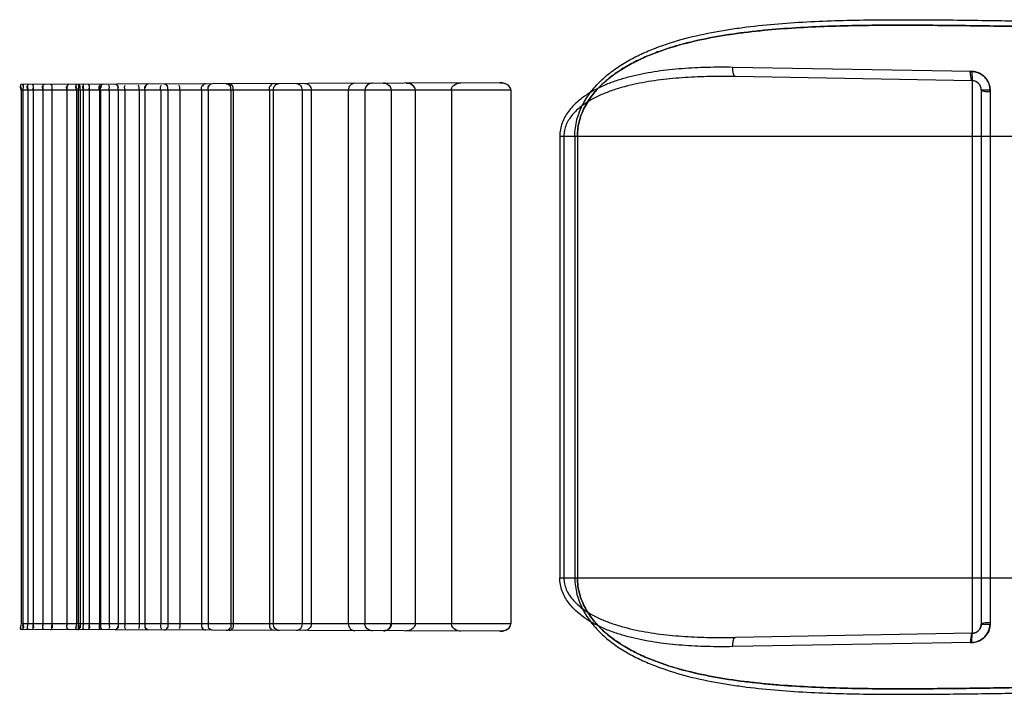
# Model space of a CAD drawing. Header units: millimetres. Extents: x 0 to 297, y 0 to 210.
# Tile 257 of 438: x 146.501 to 146.822, y 157.034 to 157.254. Entities that reach past the tile are written whole.
import ezdxf

# ---------------------------------------------------------------- set-up
doc = ezdxf.new("R2010")
doc.units = ezdxf.units.MM
doc.header["$LTSCALE"] = 16.335
doc.layers.add('INTFCLR_72935', color=7, linetype='CONTINUOUS')

msp = doc.modelspace()

# ---------------------------------------------------------------- linework, layer by layer
at = {"layer": 'INTFCLR_72935', "color": 9, "linetype": 'Continuous'}
for p, q in [((146.81155, 157.23702), (146.73369, 157.23837)), ((146.81169, 157.23402), (146.73454, 157.23537)), ((146.65775, 157.23336), (146.50187, 157.23282)), ((146.81169, 157.23402), (146.81169, 157.05392)), ((146.66137, 157.23097), (146.50182, 157.23097)), ((146.81464, 157.23102), (146.81464, 157.05692)), ((146.81464, 157.23102), (146.8175, 157.23102)), ((146.8175, 157.23102), (146.8175, 157.05692)), ((146.6773, 157.21597), (146.6773, 157.07197)), ((146.6773, 157.21597), (146.83864, 157.21597)), ((146.67865, 157.21597), (146.67865, 157.07197)), ((146.68222, 157.21597), (146.68222, 157.07197)), ((146.68305, 157.21597), (146.68305, 157.07197)), ((146.6773, 157.07197), (146.83864, 157.07197)), ((146.66137, 157.05697), (146.50182, 157.05697)), ((146.65775, 157.05458), (146.50187, 157.05512)), ((146.81464, 157.05692), (146.8175, 157.05692)), ((146.81169, 157.05392), (146.73454, 157.05257)), ((146.81155, 157.05092), (146.73369, 157.04957))]:
    msp.add_line(p, q, dxfattribs=at)
at = {"layer": 'INTFCLR_72935', "color": 7, "linetype": 'Continuous'}
for p, q in [((146.8114, 157.23404), (146.81097, 157.23706)), ((146.81155, 157.23702), (146.81169, 157.23402)), ((146.65775, 157.23336), (146.65886, 157.23324)), ((146.65775, 157.05458), (146.65886, 157.05469)), ((146.8114, 157.0539), (146.81097, 157.05088)), ((146.81155, 157.05092), (146.81169, 157.05392))]:
    msp.add_line(p, q, dxfattribs=at)
at = {"layer": 'INTFCLR_72935', "color": 6, "linetype": 'Continuous'}
for p, q in [((146.50182, 157.23097), (146.50182, 157.05697)), ((146.50239, 157.23097), (146.50239, 157.05697)), ((146.50397, 157.23097), (146.50397, 157.05697)), ((146.50571, 157.23097), (146.50571, 157.05697)), ((146.5089, 157.23097), (146.5089, 157.05697)), ((146.51187, 157.23097), (146.51187, 157.05697)), ((146.51674, 157.23097), (146.51674, 157.05697)), ((146.51982, 157.23097), (146.51982, 157.05697)), ((146.52044, 157.23097), (146.52044, 157.05697)), ((146.52102, 157.23097), (146.52102, 157.05697)), ((146.52209, 157.23097), (146.52209, 157.05697)), ((146.52396, 157.23097), (146.52396, 157.05697)), ((146.52731, 157.23097), (146.52731, 157.05697)), ((146.5277, 157.23097), (146.5277, 157.05697)), ((146.53049, 157.23097), (146.53049, 157.05697)), ((146.53346, 157.23097), (146.53346, 157.05697)), ((146.53562, 157.23097), (146.53562, 157.05697)), ((146.54023, 157.23097), (146.54023, 157.05697)), ((146.54214, 157.23097), (146.54214, 157.05697)), ((146.5473, 157.23097), (146.5473, 157.05697)), ((146.54962, 157.23097), (146.54962, 157.05697)), ((146.55354, 157.23097), (146.55354, 157.05697)), ((146.5606, 157.23097), (146.5606, 157.05697)), ((146.56278, 157.23097), (146.56278, 157.05697)), ((146.57019, 157.23097), (146.57019, 157.05697)), ((146.57094, 157.23097), (146.57094, 157.05697)), ((146.58275, 157.23097), (146.58275, 157.05697)), ((146.58398, 157.23097), (146.58398, 157.05697)), ((146.59335, 157.23097), (146.59335, 157.05697)), ((146.59633, 157.23097), (146.59633, 157.05697)), ((146.60841, 157.23097), (146.60841, 157.05697)), ((146.61382, 157.23097), (146.61382, 157.05697)), ((146.62237, 157.23097), (146.62237, 157.05697)), ((146.6302, 157.23097), (146.6302, 157.05697)), ((146.64201, 157.23097), (146.64201, 157.05697)), ((146.66137, 157.23097), (146.66137, 157.05697))]:
    msp.add_line(p, q, dxfattribs=at)
at = {"layer": 'INTFCLR_72935', "color": 7, "linetype": 'Continuous'}
for points in [[(146.62071, 157.2331), (146.62063, 157.23313), (146.62054, 157.23315), (146.62045, 157.23317), (146.62037, 157.23319), (146.62028, 157.2332), (146.62018, 157.23321), (146.62009, 157.23322), (146.62, 157.23323), (146.6199, 157.23323)], [(146.62727, 157.23325), (146.62737, 157.23325), (146.62748, 157.23325), (146.62758, 157.23324), (146.62769, 157.23323), (146.6278, 157.23322), (146.6279, 157.2332), (146.628, 157.23318)], [(146.6282, 157.23314), (146.6281, 157.23316), (146.628, 157.23318)], [(146.65886, 157.23324), (146.65875, 157.23327), (146.65863, 157.23329), (146.65852, 157.23331), (146.6584, 157.23332), (146.65828, 157.23333), (146.65815, 157.23335), (146.65802, 157.23335), (146.65789, 157.23336), (146.65775, 157.23336)], [(146.62071, 157.05484), (146.62063, 157.05481), (146.62054, 157.05479), (146.62045, 157.05477), (146.62037, 157.05475), (146.62028, 157.05474), (146.62018, 157.05473), (146.62009, 157.05472), (146.62, 157.05471), (146.6199, 157.05471)], [(146.628, 157.05476), (146.6279, 157.05474), (146.6278, 157.05472), (146.6277, 157.05471), (146.62759, 157.0547), (146.62749, 157.05469), (146.62738, 157.05469), (146.62727, 157.05469)], [(146.628, 157.05476), (146.6281, 157.05478), (146.6282, 157.0548)], [(146.65886, 157.0547), (146.65875, 157.05467), (146.65863, 157.05465), (146.65852, 157.05463), (146.6584, 157.05462), (146.65828, 157.0546), (146.65815, 157.05459), (146.65802, 157.05459), (146.65789, 157.05458), (146.65775, 157.05458)]]:
    msp.add_lwpolyline(points, dxfattribs=at)
at = {"layer": 'INTFCLR_72935', "color": 9, "linetype": 'Continuous'}
for centre, start, end in [((146.81164, 157.23102), 360, 89), ((146.81164, 157.05692), 271, 360)]:
    msp.add_arc(centre, 0.003, start, end, dxfattribs=at)
for points, knots in [([(146.68222, 157.21597), (146.68222, 157.21777), (146.68269, 157.22137), (146.68433, 157.22556), (146.68612, 157.22861), (146.68814, 157.23141), (146.69049, 157.23391), (146.69306, 157.23614), (146.69575, 157.23819), (146.69861, 157.24), (146.70157, 157.24162), (146.70459, 157.2431), (146.71001, 157.24538), (146.71806, 157.24792), (146.72634, 157.24973), (146.73307, 157.25085), (146.73993, 157.2518), (146.7486, 157.25267), (146.75909, 157.25333), (146.7732, 157.25384), (146.79093, 157.25397), (146.81193, 157.25376), (146.82584, 157.25353), (146.83264, 157.25342)], [0, 0, 0, 0, 0.032504, 0.064587, 0.080412, 0.096085, 0.126787, 0.14207, 0.157362, 0.187729, 0.202903, 0.218107, 0.248382, 0.308852, 0.369962, 0.400897, 0.432011, 0.494633, 0.557892, 0.621538, 0.749202, 0.877468, 1, 1, 1, 1]), ([(146.68305, 157.21597), (146.68305, 157.21769), (146.68341, 157.22029), (146.68451, 157.22355), (146.6856, 157.22587), (146.68693, 157.22804), (146.68895, 157.23072), (146.69129, 157.23311), (146.69384, 157.23523), (146.69652, 157.23719), (146.69935, 157.23892), (146.70229, 157.24046), (146.7053, 157.24187), (146.71069, 157.24405), (146.7187, 157.24646), (146.72692, 157.24818), (146.73362, 157.24925), (146.74043, 157.25015), (146.74905, 157.25097), (146.75948, 157.25159), (146.77352, 157.25207), (146.79114, 157.25218), (146.81203, 157.25196), (146.82587, 157.25174), (146.83264, 157.25162)], [0, 0, 0, 0, 0.031415, 0.047126, 0.06262, 0.078063, 0.093413, 0.123628, 0.138733, 0.153883, 0.184061, 0.199177, 0.214344, 0.244595, 0.305159, 0.366476, 0.397542, 0.428797, 0.491728, 0.555316, 0.619301, 0.747654, 0.876614, 1, 1, 1, 1]), ([(146.83264, 157.25162), (146.82582, 157.25174), (146.81192, 157.25196), (146.79099, 157.25218), (146.77339, 157.25207), (146.75941, 157.25159), (146.75074, 157.25107), (146.74384, 157.25047), (146.73702, 157.24974), (146.72863, 157.24854), (146.72037, 157.24682), (146.71472, 157.24525), (146.71154, 157.24423), (146.70839, 157.24312), (146.70455, 157.24157), (146.70009, 157.23937), (146.69656, 157.23722), (146.69388, 157.23526), (146.69132, 157.23314), (146.68897, 157.23075), (146.68695, 157.22806), (146.68561, 157.22589), (146.68451, 157.22357), (146.68341, 157.2203), (146.68305, 157.2177), (146.68305, 157.21597)], [0, 0, 0, 0, 0.124226, 0.253467, 0.381475, 0.445042, 0.508366, 0.53993, 0.571268, 0.633243, 0.694451, 0.724895, 0.740112, 0.755347, 0.785646, 0.815706, 0.845758, 0.860905, 0.876088, 0.906391, 0.921748, 0.937255, 0.952806, 0.96855, 1, 1, 1, 1]), ([(146.73369, 157.23837), (146.73092, 157.23842), (146.7254, 157.23841), (146.71718, 157.23803), (146.70907, 157.23717), (146.70241, 157.23593), (146.6972, 157.23451), (146.694, 157.23341), (146.69151, 157.23238), (146.68907, 157.23124), (146.68613, 157.22958), (146.68341, 157.22755), (146.68144, 157.22563), (146.68009, 157.22402), (146.67893, 157.22223), (146.67802, 157.22028), (146.67743, 157.21817), (146.6773, 157.21671), (146.6773, 157.21597)], [0, 0, 0, 0, 0.126447, 0.251299, 0.374875, 0.497872, 0.559525, 0.620986, 0.651723, 0.682501, 0.743704, 0.805186, 0.836613, 0.868537, 0.900785, 0.933489, 0.966362, 1, 1, 1, 1]), ([(146.73454, 157.23537), (146.73418, 157.23537), (146.73373, 157.23676), (146.73368, 157.23766), (146.73369, 157.23837)], [0, 0, 0, 0, 0.336313, 1, 1, 1, 1]), ([(146.73454, 157.23537), (146.73179, 157.23542), (146.72632, 157.23543), (146.71818, 157.23511), (146.71015, 157.23438), (146.70355, 157.23332), (146.69838, 157.2321), (146.69521, 157.23115), (146.69274, 157.23025), (146.69033, 157.22926), (146.68743, 157.22784), (146.68473, 157.22606), (146.68277, 157.2244), (146.68143, 157.223), (146.68028, 157.22144), (146.67938, 157.21974), (146.67879, 157.2179), (146.67865, 157.21661), (146.67865, 157.21597)], [0, 0, 0, 0, 0.129737, 0.257789, 0.384377, 0.510018, 0.572731, 0.634983, 0.665967, 0.696869, 0.757849, 0.818212, 0.848604, 0.879072, 0.909383, 0.939632, 0.969604, 1, 1, 1, 1]), ([(146.73369, 157.04957), (146.73092, 157.04952), (146.7254, 157.04953), (146.71718, 157.04991), (146.70907, 157.05077), (146.70241, 157.05201), (146.6972, 157.05343), (146.694, 157.05453), (146.69151, 157.05556), (146.68907, 157.0567), (146.68613, 157.05836), (146.68341, 157.06039), (146.68144, 157.06231), (146.68009, 157.06392), (146.67893, 157.06571), (146.67802, 157.06766), (146.67743, 157.06977), (146.6773, 157.07123), (146.6773, 157.07197)], [0, 0, 0, 0, 0.126447, 0.251299, 0.374875, 0.497872, 0.559525, 0.620986, 0.651723, 0.682501, 0.743704, 0.805186, 0.836613, 0.868537, 0.900785, 0.933489, 0.966362, 1, 1, 1, 1]), ([(146.67865, 157.07197), (146.67865, 157.07133), (146.67879, 157.07005), (146.67937, 157.06822), (146.68027, 157.06651), (146.68141, 157.06496), (146.68274, 157.06357), (146.68421, 157.06231), (146.68578, 157.06118), (146.68799, 157.05983), (146.69091, 157.05839), (146.69395, 157.05722), (146.69645, 157.05642), (146.69899, 157.0557), (146.7035, 157.05463), (146.71009, 157.05356), (146.71677, 157.05295), (146.72217, 157.05267), (146.72766, 157.05252), (146.73178, 157.05252), (146.73454, 157.05257)], [0, 0, 0, 0, 0.030062, 0.060238, 0.090311, 0.120578, 0.150842, 0.181066, 0.211521, 0.242136, 0.303191, 0.364665, 0.395704, 0.426889, 0.48923, 0.614486, 0.74127, 0.805385, 0.869962, 1, 1, 1, 1]), ([(146.68222, 157.07197), (146.68222, 157.07017), (146.68269, 157.06657), (146.68433, 157.06238), (146.68612, 157.05933), (146.68814, 157.05653), (146.69049, 157.05403), (146.69306, 157.0518), (146.69575, 157.04975), (146.69861, 157.04793), (146.70157, 157.04632), (146.70459, 157.04484), (146.71001, 157.04256), (146.71806, 157.04002), (146.72634, 157.03821), (146.73307, 157.03709), (146.73993, 157.03614), (146.7486, 157.03527), (146.75909, 157.03461), (146.7732, 157.0341), (146.79093, 157.03397), (146.81193, 157.03418), (146.82584, 157.03441), (146.83264, 157.03452)], [0, 0, 0, 0, 0.032504, 0.064587, 0.080412, 0.096085, 0.126787, 0.14207, 0.157362, 0.187729, 0.202903, 0.218107, 0.248382, 0.308852, 0.369962, 0.400897, 0.432011, 0.494633, 0.557892, 0.621538, 0.749202, 0.877468, 1, 1, 1, 1]), ([(146.68305, 157.07197), (146.68305, 157.07025), (146.68341, 157.06765), (146.68451, 157.06439), (146.6856, 157.06207), (146.68693, 157.0599), (146.68895, 157.05722), (146.69129, 157.05483), (146.69384, 157.05271), (146.69652, 157.05075), (146.69935, 157.04902), (146.70229, 157.04748), (146.7053, 157.04607), (146.71069, 157.04389), (146.7187, 157.04148), (146.72692, 157.03976), (146.73362, 157.03869), (146.74043, 157.03779), (146.74905, 157.03697), (146.75948, 157.03634), (146.77352, 157.03587), (146.79114, 157.03576), (146.81203, 157.03598), (146.82587, 157.0362), (146.83264, 157.03632)], [0, 0, 0, 0, 0.031415, 0.047126, 0.06262, 0.078063, 0.093413, 0.123628, 0.138733, 0.153883, 0.184061, 0.199177, 0.214344, 0.244595, 0.305159, 0.366476, 0.397542, 0.428797, 0.491728, 0.555316, 0.619301, 0.747654, 0.876614, 1, 1, 1, 1]), ([(146.83264, 157.03632), (146.82582, 157.0362), (146.81192, 157.03598), (146.79099, 157.03576), (146.77339, 157.03587), (146.75941, 157.03635), (146.75074, 157.03687), (146.74384, 157.03747), (146.73702, 157.0382), (146.72863, 157.0394), (146.72037, 157.04112), (146.71472, 157.04269), (146.71154, 157.04371), (146.70839, 157.04482), (146.70455, 157.04637), (146.70009, 157.04857), (146.69656, 157.05072), (146.69388, 157.05268), (146.69132, 157.0548), (146.68897, 157.05719), (146.68695, 157.05987), (146.68561, 157.06205), (146.68451, 157.06437), (146.68341, 157.06764), (146.68305, 157.07024), (146.68305, 157.07197)], [0, 0, 0, 0, 0.124226, 0.253467, 0.381475, 0.445042, 0.508366, 0.53993, 0.571268, 0.633243, 0.694451, 0.724895, 0.740112, 0.755347, 0.785646, 0.815706, 0.845758, 0.860905, 0.876088, 0.906391, 0.921748, 0.937255, 0.952806, 0.96855, 1, 1, 1, 1]), ([(146.73369, 157.04957), (146.73369, 157.04994), (146.73373, 157.05081), (146.73386, 157.05179), (146.73431, 157.05257), (146.73454, 157.05257)], [0, 0, 0, 0, 0.341014, 0.786362, 1, 1, 1, 1])]:
    msp.add_open_spline(points, degree=3, knots=knots, dxfattribs=at)
at = {"layer": 'INTFCLR_72935', "color": 7, "linetype": 'Continuous'}
for points, knots in [([(146.81097, 157.23706), (146.81135, 157.23709), (146.81233, 157.23698), (146.81405, 157.23658), (146.8165, 157.23493), (146.8175, 157.23254), (146.8175, 157.23102)], [0, 0, 0, 0, 0.119162, 0.298229, 0.535646, 1, 1, 1, 1]), ([(146.8175, 157.23102), (146.8175, 157.23158), (146.81734, 157.23271), (146.81663, 157.23427), (146.81551, 157.23557), (146.81384, 157.23667), (146.8124, 157.23701), (146.81155, 157.23702)], [0, 0, 0, 0, 0.180318, 0.361107, 0.542807, 0.725532, 1, 1, 1, 1]), ([(146.81753, 157.23044), (146.81756, 157.23083), (146.81747, 157.2318), (146.81709, 157.23352), (146.81546, 157.23598), (146.81308, 157.23699), (146.81155, 157.23702)], [0, 0, 0, 0, 0.118349, 0.296303, 0.533093, 1, 1, 1, 1]), ([(146.6199, 157.23323), (146.6204, 157.23322), (146.62163, 157.23291), (146.62238, 157.23167), (146.62237, 157.23097)], [0, 0, 0, 0, 0.414653, 1, 1, 1, 1]), ([(146.62727, 157.23325), (146.62781, 157.23325), (146.62913, 157.23303), (146.63021, 157.23175), (146.6302, 157.23097)], [0, 0, 0, 0, 0.406674, 1, 1, 1, 1]), ([(146.6302, 157.23097), (146.6302, 157.23152), (146.62964, 157.23256), (146.62867, 157.23301), (146.6282, 157.23314)], [0, 0, 0, 0, 0.52804, 1, 1, 1, 1]), ([(146.66137, 157.23097), (146.66137, 157.23148), (146.66049, 157.23299), (146.65879, 157.23335), (146.65775, 157.23336)], [0, 0, 0, 0, 0.328191, 1, 1, 1, 1]), ([(146.81464, 157.23102), (146.81464, 157.23178), (146.81397, 157.23344), (146.81224, 157.23411), (146.8114, 157.23404)], [0, 0, 0, 0, 0.471933, 1, 1, 1, 1]), ([(146.81464, 157.23102), (146.81464, 157.23093), (146.81502, 157.2308), (146.81586, 157.23047), (146.81685, 157.23051), (146.81753, 157.23044)], [0, 0, 0, 0, 0.087519, 0.314255, 1, 1, 1, 1]), ([(146.6199, 157.05471), (146.6204, 157.05472), (146.62163, 157.05503), (146.62238, 157.05627), (146.62237, 157.05697)], [0, 0, 0, 0, 0.414654, 1, 1, 1, 1]), ([(146.6302, 157.05697), (146.6302, 157.05644), (146.62952, 157.05511), (146.62808, 157.0547), (146.62727, 157.05469)], [0, 0, 0, 0, 0.393803, 1, 1, 1, 1]), ([(146.65775, 157.05458), (146.65835, 157.05458), (146.65983, 157.05475), (146.66137, 157.05604), (146.66137, 157.05697)], [0, 0, 0, 0, 0.392509, 1, 1, 1, 1]), ([(146.65886, 157.05469), (146.65937, 157.0548), (146.66049, 157.05519), (146.66137, 157.05631), (146.66137, 157.05697)], [0, 0, 0, 0, 0.442923, 1, 1, 1, 1]), ([(146.81097, 157.05088), (146.81135, 157.05085), (146.81233, 157.05096), (146.81405, 157.05136), (146.8165, 157.05301), (146.8175, 157.0554), (146.8175, 157.05692)], [0, 0, 0, 0, 0.119162, 0.298229, 0.535646, 1, 1, 1, 1]), ([(146.81464, 157.05692), (146.81464, 157.05616), (146.81397, 157.0545), (146.81224, 157.05383), (146.8114, 157.0539)], [0, 0, 0, 0, 0.471933, 1, 1, 1, 1]), ([(146.81753, 157.0575), (146.81756, 157.05711), (146.81747, 157.05614), (146.81709, 157.05442), (146.81546, 157.05196), (146.81308, 157.05095), (146.81155, 157.05092)], [0, 0, 0, 0, 0.118349, 0.296303, 0.533093, 1, 1, 1, 1]), ([(146.81155, 157.05092), (146.81212, 157.05093), (146.81326, 157.05111), (146.81483, 157.05185), (146.81612, 157.05299), (146.81719, 157.05466), (146.8175, 157.05608), (146.8175, 157.05692)], [0, 0, 0, 0, 0.183896, 0.367242, 0.549563, 0.730829, 1, 1, 1, 1]), ([(146.81464, 157.05692), (146.81464, 157.057), (146.81502, 157.05714), (146.81586, 157.05747), (146.81685, 157.05743), (146.81753, 157.0575)], [0, 0, 0, 0, 0.087519, 0.314255, 1, 1, 1, 1])]:
    msp.add_open_spline(points, degree=3, knots=knots, dxfattribs=at)
at = {"layer": 'INTFCLR_72935', "color": 6, "linetype": 'Continuous'}
for points in [[(146.50182, 157.23097), (146.50182, 157.23145), (146.50136, 157.2324), (146.50184, 157.2324)], [(146.50187, 157.23282), (146.50137, 157.23281), (146.50182, 157.23182), (146.50182, 157.23132)], [(146.50228, 157.23282), (146.50278, 157.23282), (146.50239, 157.23182), (146.50239, 157.23132)], [(146.50239, 157.23097), (146.50239, 157.23145), (146.50283, 157.23241), (146.50235, 157.23241)], [(146.50397, 157.23097), (146.50397, 157.23145), (146.50357, 157.2324), (146.50405, 157.23241)], [(146.50419, 157.23282), (146.50369, 157.23282), (146.50397, 157.23183), (146.50397, 157.23132)], [(146.50543, 157.23283), (146.50594, 157.23283), (146.50571, 157.23183), (146.50571, 157.23132)], [(146.50571, 157.23097), (146.50571, 157.23145), (146.50609, 157.23241), (146.50561, 157.23241)], [(146.5089, 157.23097), (146.5089, 157.23145), (146.50856, 157.23241), (146.50904, 157.23241)], [(146.5093, 157.23284), (146.50878, 157.23284), (146.50891, 157.23185), (146.50891, 157.23132)], [(146.5114, 157.23285), (146.51193, 157.23285), (146.51186, 157.23185), (146.51186, 157.23132)], [(146.51187, 157.23097), (146.51187, 157.23146), (146.51218, 157.23242), (146.51169, 157.23242)], [(146.51674, 157.23097), (146.51674, 157.23146), (146.51646, 157.23242), (146.51695, 157.23242)], [(146.51733, 157.23287), (146.51678, 157.23287), (146.51675, 157.23188), (146.51675, 157.23132)], [(146.51982, 157.23097), (146.51982, 157.23146), (146.51935, 157.23244), (146.51984, 157.23245)], [(146.51988, 157.23288), (146.51937, 157.23288), (146.51982, 157.23185), (146.51982, 157.23134)], [(146.52031, 157.23288), (146.52083, 157.23288), (146.52044, 157.23185), (146.52044, 157.23133)], [(146.52035, 157.23288), (146.5208, 157.23288), (146.52098, 157.23212), (146.52098, 157.23167)], [(146.52044, 157.23097), (146.52044, 157.23147), (146.52089, 157.23246), (146.52039, 157.23246)], [(146.52102, 157.23097), (146.52102, 157.23146), (146.52127, 157.23243), (146.52078, 157.23243)], [(146.52209, 157.23097), (146.52209, 157.23147), (146.52168, 157.23245), (146.52218, 157.23246)], [(146.52234, 157.23289), (146.52181, 157.23288), (146.5221, 157.23186), (146.5221, 157.23133)], [(146.52364, 157.23289), (146.52417, 157.23289), (146.52395, 157.23186), (146.52395, 157.23133)], [(146.52396, 157.23097), (146.52396, 157.23147), (146.52434, 157.23246), (146.52384, 157.23246)], [(146.52731, 157.23097), (146.52731, 157.23147), (146.52697, 157.23246), (146.52747, 157.23246)], [(146.52775, 157.23291), (146.52721, 157.2329), (146.52732, 157.23188), (146.52732, 157.23134)], [(146.5277, 157.23097), (146.5277, 157.23147), (146.52748, 157.23244), (146.52798, 157.23244)], [(146.52852, 157.23291), (146.52804, 157.23291), (146.52775, 157.23216), (146.52775, 157.23167)], [(146.53049, 157.23097), (146.53049, 157.23147), (146.5308, 157.23247), (146.5303, 157.23247)], [(146.53254, 157.23292), (146.53305, 157.23292), (146.5334, 157.23217), (146.5334, 157.23167)], [(146.53346, 157.23097), (146.53346, 157.23147), (146.53365, 157.23245), (146.53314, 157.23245)], [(146.53562, 157.23097), (146.53562, 157.23148), (146.53535, 157.23247), (146.53586, 157.23247)], [(146.54023, 157.23097), (146.54023, 157.23148), (146.54048, 157.23248), (146.53997, 157.23248)], [(146.54214, 157.23097), (146.54214, 157.23148), (146.54199, 157.23245), (146.5425, 157.23245)], [(146.54323, 157.23296), (146.54268, 157.23296), (146.54221, 157.23222), (146.54221, 157.23167)], [(146.5473, 157.23097), (146.5473, 157.23149), (146.5471, 157.23248), (146.54761, 157.23248)], [(146.54841, 157.23298), (146.54892, 157.23298), (146.54948, 157.23241), (146.54948, 157.2319)], [(146.54962, 157.23097), (146.54962, 157.23149), (146.54973, 157.23247), (146.54921, 157.23247)], [(146.55354, 157.23097), (146.55354, 157.23149), (146.55371, 157.2325), (146.55319, 157.23249)], [(146.5606, 157.23097), (146.5606, 157.23149), (146.56053, 157.23247), (146.56106, 157.23247)], [(146.56203, 157.23303), (146.56156, 157.23302), (146.56088, 157.23266), (146.56088, 157.23218)], [(146.56278, 157.23097), (146.56278, 157.2315), (146.56265, 157.2325), (146.56318, 157.2325)], [(146.564, 157.23303), (146.56348, 157.23303), (146.56292, 157.23244), (146.56292, 157.23192)], [(146.5686, 157.23305), (146.56912, 157.23305), (146.56989, 157.2327), (146.56989, 157.23218)], [(146.56958, 157.23305), (146.57004, 157.23305), (146.57067, 157.23267), (146.57067, 157.23221)], [(146.57019, 157.23097), (146.57019, 157.2315), (146.57022, 157.23249), (146.56969, 157.23248)], [(146.57094, 157.23097), (146.57094, 157.2315), (146.57103, 157.23251), (146.5705, 157.23251)], [(146.58275, 157.23097), (146.58275, 157.23151), (146.58271, 157.23252), (146.58326, 157.23252)], [(146.58437, 157.2331), (146.58384, 157.2331), (146.58305, 157.23274), (146.58305, 157.23221)], [(146.50182, 157.05697), (146.50182, 157.05649), (146.50136, 157.05554), (146.50184, 157.05554)], [(146.50187, 157.05512), (146.50137, 157.05513), (146.50182, 157.05612), (146.50182, 157.05662)], [(146.50228, 157.05512), (146.50278, 157.05512), (146.50239, 157.05612), (146.50239, 157.05662)], [(146.50239, 157.05697), (146.50239, 157.05649), (146.50283, 157.05553), (146.50235, 157.05553)], [(146.50397, 157.05697), (146.50397, 157.05649), (146.50357, 157.05553), (146.50405, 157.05553)], [(146.50419, 157.05512), (146.50369, 157.05512), (146.50397, 157.05611), (146.50397, 157.05662)], [(146.50543, 157.05511), (146.50594, 157.05511), (146.50571, 157.05611), (146.50571, 157.05662)], [(146.50571, 157.05697), (146.50571, 157.05649), (146.50609, 157.05553), (146.50561, 157.05553)], [(146.5089, 157.05697), (146.5089, 157.05649), (146.50856, 157.05553), (146.50904, 157.05553)], [(146.5093, 157.0551), (146.50878, 157.0551), (146.50891, 157.05609), (146.50891, 157.05661)], [(146.5114, 157.05509), (146.51193, 157.05509), (146.51186, 157.05609), (146.51186, 157.05662)], [(146.51187, 157.05697), (146.51187, 157.05648), (146.51218, 157.05552), (146.51169, 157.05552)], [(146.51674, 157.05697), (146.51674, 157.05648), (146.51646, 157.05552), (146.51695, 157.05552)], [(146.51733, 157.05507), (146.51678, 157.05507), (146.51675, 157.05606), (146.51675, 157.05661)], [(146.51982, 157.05697), (146.51982, 157.05648), (146.51935, 157.0555), (146.51984, 157.05549)], [(146.51988, 157.05506), (146.51937, 157.05506), (146.51982, 157.05609), (146.51982, 157.0566)], [(146.52031, 157.05506), (146.52083, 157.05506), (146.52044, 157.05609), (146.52044, 157.05661)], [(146.52035, 157.05506), (146.5208, 157.05506), (146.52098, 157.05582), (146.52098, 157.05627)], [(146.52044, 157.05697), (146.52044, 157.05647), (146.52089, 157.05548), (146.52039, 157.05548)], [(146.52102, 157.05697), (146.52102, 157.05648), (146.52127, 157.05551), (146.52078, 157.05551)], [(146.52209, 157.05697), (146.52209, 157.05647), (146.52168, 157.05549), (146.52218, 157.05548)], [(146.52234, 157.05505), (146.52181, 157.05505), (146.5221, 157.05608), (146.5221, 157.05661)], [(146.52364, 157.05505), (146.52417, 157.05505), (146.52395, 157.05608), (146.52395, 157.0566)], [(146.52396, 157.05697), (146.52396, 157.05647), (146.52434, 157.05548), (146.52384, 157.05548)], [(146.52731, 157.05697), (146.52731, 157.05647), (146.52697, 157.05548), (146.52747, 157.05548)], [(146.52775, 157.05503), (146.52721, 157.05504), (146.52732, 157.05606), (146.52732, 157.0566)], [(146.5277, 157.05697), (146.5277, 157.05647), (146.52748, 157.0555), (146.52798, 157.0555)], [(146.52852, 157.05503), (146.52804, 157.05503), (146.52775, 157.05578), (146.52775, 157.05627)], [(146.53049, 157.05697), (146.53049, 157.05647), (146.5308, 157.05547), (146.5303, 157.05547)], [(146.53254, 157.05502), (146.53305, 157.05502), (146.5334, 157.05577), (146.5334, 157.05627)], [(146.53346, 157.05697), (146.53346, 157.05647), (146.53365, 157.05549), (146.53314, 157.05549)], [(146.53562, 157.05697), (146.53562, 157.05646), (146.53535, 157.05547), (146.53586, 157.05547)], [(146.54023, 157.05697), (146.54023, 157.05646), (146.54048, 157.05546), (146.53997, 157.05546)], [(146.54214, 157.05697), (146.54214, 157.05646), (146.54199, 157.05549), (146.5425, 157.05548)], [(146.54323, 157.05498), (146.54268, 157.05498), (146.54221, 157.05572), (146.54221, 157.05627)], [(146.5473, 157.05697), (146.5473, 157.05645), (146.5471, 157.05546), (146.54761, 157.05546)], [(146.54841, 157.05496), (146.54892, 157.05496), (146.54948, 157.05553), (146.54948, 157.05604)], [(146.54962, 157.05697), (146.54962, 157.05645), (146.54973, 157.05547), (146.54921, 157.05547)], [(146.55354, 157.05697), (146.55354, 157.05645), (146.55371, 157.05544), (146.55319, 157.05545)], [(146.5606, 157.05697), (146.5606, 157.05645), (146.56053, 157.05547), (146.56106, 157.05546)], [(146.56203, 157.05491), (146.56156, 157.05492), (146.56088, 157.05528), (146.56088, 157.05576)], [(146.56278, 157.05697), (146.56278, 157.05644), (146.56265, 157.05544), (146.56318, 157.05544)], [(146.564, 157.05491), (146.56348, 157.05491), (146.56292, 157.0555), (146.56292, 157.05602)], [(146.5686, 157.05489), (146.56912, 157.05489), (146.56989, 157.05524), (146.56989, 157.05576)], [(146.56958, 157.05489), (146.57004, 157.05489), (146.57067, 157.05527), (146.57067, 157.05573)], [(146.57019, 157.05697), (146.57019, 157.05644), (146.57022, 157.05545), (146.56969, 157.05546)], [(146.57094, 157.05697), (146.57094, 157.05643), (146.57103, 157.05543), (146.5705, 157.05543)], [(146.58275, 157.05697), (146.58275, 157.05643), (146.58271, 157.05542), (146.58326, 157.05542)], [(146.58437, 157.05484), (146.58384, 157.05484), (146.58305, 157.0552), (146.58305, 157.05573)]]:
    msp.add_open_spline(points, degree=3, dxfattribs=at)
for points, knots in [([(146.58398, 157.23097), (146.58398, 157.23151), (146.58433, 157.2326), (146.58538, 157.23311), (146.58587, 157.23311)], [0, 0, 0, 0, 0.525944, 1, 1, 1, 1]), ([(146.59154, 157.23313), (146.59202, 157.23313), (146.59304, 157.23257), (146.59335, 157.23151), (146.59335, 157.23097)], [0, 0, 0, 0, 0.46689, 1, 1, 1, 1]), ([(146.59421, 157.23314), (146.59476, 157.23314), (146.5959, 157.23265), (146.59633, 157.23151), (146.59633, 157.23097)], [0, 0, 0, 0, 0.505168, 1, 1, 1, 1]), ([(146.61059, 157.23319), (146.61001, 157.23319), (146.60884, 157.23269), (146.60841, 157.23152), (146.60841, 157.23097)], [0, 0, 0, 0, 0.510116, 1, 1, 1, 1]), ([(146.61638, 157.23321), (146.61593, 157.23321), (146.6147, 157.23297), (146.61382, 157.23173), (146.61382, 157.23097)], [0, 0, 0, 0, 0.373535, 1, 1, 1, 1]), ([(146.64201, 157.23097), (146.64201, 157.2315), (146.64271, 157.23289), (146.64422, 157.23331), (146.64508, 157.23332)], [0, 0, 0, 0, 0.380444, 1, 1, 1, 1]), ([(146.58587, 157.05483), (146.58537, 157.05483), (146.58432, 157.05536), (146.58398, 157.05644), (146.58398, 157.05697)], [0, 0, 0, 0, 0.483573, 1, 1, 1, 1]), ([(146.59335, 157.05697), (146.59335, 157.05642), (146.59303, 157.05535), (146.59201, 157.05481), (146.59154, 157.05481)], [0, 0, 0, 0, 0.543296, 1, 1, 1, 1]), ([(146.59633, 157.05697), (146.59633, 157.05642), (146.59589, 157.05528), (146.59476, 157.0548), (146.59421, 157.0548)], [0, 0, 0, 0, 0.503223, 1, 1, 1, 1]), ([(146.60841, 157.05697), (146.60841, 157.05641), (146.60885, 157.05524), (146.61002, 157.05475), (146.61059, 157.05474)], [0, 0, 0, 0, 0.49784, 1, 1, 1, 1]), ([(146.61638, 157.05472), (146.61593, 157.05473), (146.6147, 157.05497), (146.61382, 157.05621), (146.61382, 157.05697)], [0, 0, 0, 0, 0.373534, 1, 1, 1, 1]), ([(146.64508, 157.05462), (146.64451, 157.05463), (146.64313, 157.05485), (146.64201, 157.05617), (146.64201, 157.05697)], [0, 0, 0, 0, 0.417229, 1, 1, 1, 1])]:
    msp.add_open_spline(points, degree=3, knots=knots, dxfattribs=at)
at = {"layer": 'INTFCLR_72935', "color": 7, "linetype": 'Continuous'}
for points in [[(146.62237, 157.23097), (146.62237, 157.23149), (146.62229, 157.23227), (146.62179, 157.23242)], [(146.62237, 157.05697), (146.62237, 157.05645), (146.62229, 157.05567), (146.62179, 157.05552)]]:
    msp.add_open_spline(points, degree=3, dxfattribs=at)

doc.saveas('drawing.dxf')
